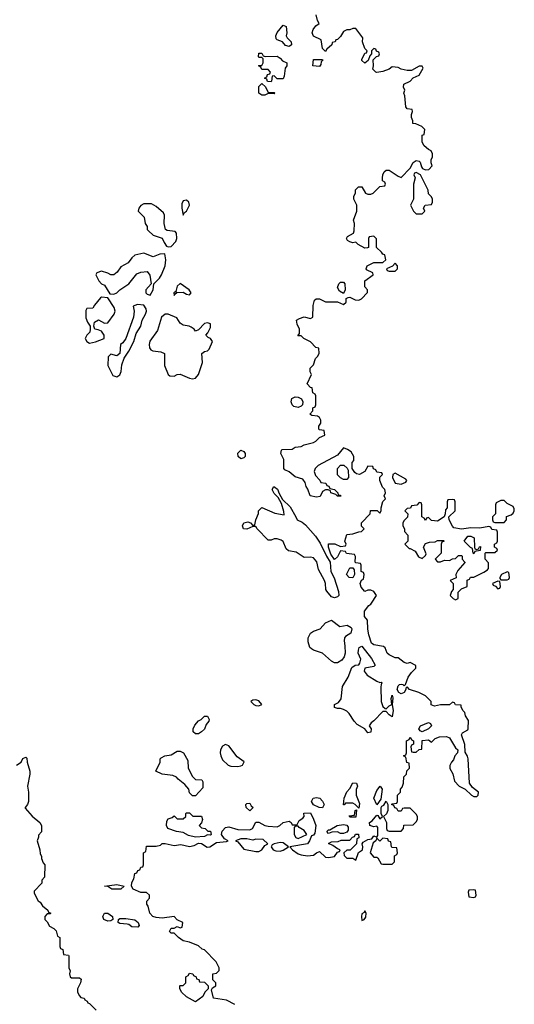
# Model space of a CAD drawing. Header units: inches. Extents: x 2380053 to 2584298, y 380219 to 546618.
# Tile 452 of 656: x 2516048 to 2519318, y 437349 to 443856. Entities that reach past the tile are written whole.
import ezdxf

# ---------------------------------------------------------------- set-up
doc = ezdxf.new("R2010")
doc.units = ezdxf.units.IN
doc.header["$MEASUREMENT"] = 0
doc.layers.add('C5413', color=7, linetype='Continuous')
doc.layers.add('C5414', color=7, linetype='Continuous')

msp = doc.modelspace()

# ---------------------------------------------------------------- linework, layer by layer
at = {"layer": 'C5413', "color": 2, "elevation": 42}
for points in [[(2517470, 437348), (2517415.5, 437375.5), (2517328.7, 437388.7), (2517316.4, 437443.6), (2517322, 437458), (2517346, 437470), (2517346, 437490), (2517326, 437510), (2517326, 437550), (2517350, 437554), (2517367.3, 437572.7), (2517368, 437590), (2517348, 437630), (2517270, 437708), (2517254, 437714), (2517230, 437735.3), (2517170, 437759), (2517129.2, 437769.2), (2517098, 437790), (2517070, 437818), (2517050, 437818), (2517038, 437830), (2517050, 437852), (2517070, 437852), (2517090, 437862), (2517110, 437854), (2517122, 437858), (2517126, 437890), (2517090, 437906), (2517070, 437928), (2516990, 437919), (2516950, 437922), (2516928, 437930), (2516908.7, 437950), (2516898, 437998), (2516888, 438010), (2516888, 438030), (2516906, 438050), (2516906, 438070), (2516887.3, 438087.3), (2516850, 438088.7), (2516798, 438110), (2516788, 438130), (2516790, 438154), (2516802, 438178), (2516810, 438214), (2516822, 438218), (2516830, 438234), (2516842, 438238), (2516850, 438254), (2516862, 438258), (2516866, 438270), (2516866, 438350), (2516882, 438358), (2516886, 438394), (2516950, 438394), (2516978.6, 438401.4), (2516990, 438411), (2517010, 438411), (2517070, 438399.1), (2517114.6, 438405.4), (2517170, 438390.8), (2517202.7, 438397.3), (2517230, 438414), (2517250, 438412), (2517287.7, 438387.7), (2517306, 438390), (2517350, 438418), (2517415.3, 438424.7), (2517426, 438430), (2517403.1, 438443.1), (2517382, 438470), (2517386, 438494), (2517410, 438518), (2517430, 438522), (2517490, 438504.7), (2517570, 438502), (2517588.4, 438511.6), (2517610, 438552), (2517630, 438552), (2517670, 438531.3), (2517690, 438526), (2517750, 438522), (2517768.9, 438531.1), (2517790, 438551), (2517830, 438558), (2517842, 438550), (2517850, 438534), (2517870, 438534), (2517882, 438538), (2517896.4, 438563.6), (2517920.4, 438579.6), (2517928, 438590), (2517927.3, 438612.7), (2517970, 438614), (2517991.6, 438571.6), (2518006, 438530), (2517999.6, 438480.4), (2517990, 438466), (2517978, 438462), (2517964.7, 438430), (2517950, 438409.2), (2517834, 438390), (2517852, 438370), (2517890, 438342.8), (2517910, 438336.3), (2517950.7, 438330.7), (2517990, 438334), (2518010, 438350.7), (2518030, 438358.8), (2518070, 438322), (2518090, 438319.1), (2518130, 438326), (2518150, 438354), (2518162, 438358), (2518166, 438370), (2518150, 438375.3), (2518119, 438399), (2518088.9, 438411.1), (2518110, 438422), (2518154.6, 438425.4), (2518172.7, 438432.7), (2518230, 438434), (2518247.3, 438452.7), (2518262, 438458), (2518267.3, 438472.7), (2518287.3, 438472.7), (2518291.1, 438448.9), (2518278, 438442), (2518274, 438410), (2518232, 438368), (2518210, 438368), (2518192, 438350), (2518192.7, 438332.7), (2518210, 438314), (2518250, 438314), (2518270, 438302), (2518288.7, 438351.3), (2518314, 438370), (2518317.2, 438390), (2518313.2, 438410), (2518319, 438421), (2518350, 438437.3), (2518377.2, 438442.8), (2518390, 438462), (2518410, 438454), (2518416.4, 438463.6), (2518416.4, 438516.4), (2518410, 438526), (2518390, 438522), (2518362, 438530), (2518361.2, 438550), (2518378, 438562), (2518410, 438598), (2518416.9, 438596.9), (2518430, 438574), (2518446, 438590), (2518438, 438610), (2518438, 438650), (2518442, 438658), (2518455.3, 438664.7), (2518470, 438692), (2518482, 438670), (2518482, 438630), (2518472.7, 438607.3), (2518454, 438590), (2518474, 438550), (2518474, 438510), (2518478, 438498), (2518490, 438494), (2518570, 438494), (2518586, 438510), (2518587.3, 438532.7), (2518650, 438534), (2518670, 438554), (2518678, 438570), (2518678, 438590), (2518670, 438606), (2518630, 438646), (2518590, 438646), (2518578, 438642), (2518570, 438626), (2518550, 438626), (2518542, 438642), (2518527.3, 438647.3), (2518522, 438662), (2518506, 438670), (2518510, 438674), (2518542, 438678), (2518546, 438690), (2518546, 438730), (2518566, 438750), (2518566, 438770), (2518576.4, 438783.6), (2518586, 438810), (2518588.4, 438851.6), (2518606, 438870), (2518607.3, 438892.7), (2518626, 438910), (2518622, 438942), (2518607.3, 438947.3), (2518602, 438982), (2518586, 438990), (2518602, 438998), (2518606, 439010), (2518606, 439090), (2518622, 439098), (2518630, 439114), (2518638, 439098), (2518652, 439090), (2518652, 439068), (2518638, 439062), (2518634, 439050), (2518638, 439018), (2518650, 439014), (2518670, 439014), (2518688, 439032), (2518706, 439034), (2518710, 439091.3), (2518750, 439096), (2518770, 439082), (2518794, 439106), (2518823.2, 439116.8), (2518870, 439119.1), (2518890.6, 439110.6), (2518930, 439044.7), (2518944.7, 439030), (2518942, 439010), (2518924.7, 438990), (2518916, 438964), (2518902, 438950), (2518892.7, 438927.3), (2518892.7, 438907.3), (2518910.8, 438870.8), (2518922.8, 438822.8), (2518954, 438790), (2518994, 438770), (2519034, 438730), (2519050, 438722), (2519070, 438722), (2519078, 438730), (2519082, 438750), (2519041.2, 438781.2), (2519022, 438810), (2519013.2, 438970), (2519008.9, 438988.9), (2518994, 439014), (2518990, 439066), (2518968, 439130), (2518976.4, 439143.6), (2519010, 439162), (2519014, 439170), (2519014.6, 439225.4), (2518995.3, 439255.3), (2518990, 439278), (2518978, 439290), (2518966, 439314), (2518966, 439326), (2518928.4, 439328.4), (2518922, 439342), (2518910, 439346), (2518890, 439328), (2518830, 439328), (2518790, 439318), (2518768.9, 439328.9), (2518768, 439350), (2518730, 439388), (2518686, 439410), (2518626, 439430), (2518610, 439446), (2518602, 439438), (2518602, 439430), (2518590, 439409), (2518570, 439400.9), (2518554, 439410), (2518544, 439430), (2518550, 439454), (2518558, 439462), (2518570, 439464.7), (2518582, 439462), (2518590, 439454), (2518598, 439462), (2518615.3, 439510), (2518638, 439542), (2518668, 439570), (2518667.3, 439587.3), (2518630, 439608), (2518610, 439602), (2518590, 439608.7), (2518550, 439638), (2518530, 439638), (2518490, 439658), (2518478, 439670), (2518464, 439704), (2518454, 439714), (2518390, 439725.2), (2518374.6, 439734.6), (2518355.3, 439790), (2518349, 439829), (2518348, 439888), (2518327.3, 439912.7), (2518327.3, 439947.3), (2518356.4, 439983.6), (2518370, 439994), (2518374.1, 440000)], [(2516028, 438930), (2516058, 438950), (2516070, 438974), (2516090, 438982), (2516096, 438976), (2516098, 438950), (2516116, 438890), (2516116, 438870), (2516100.7, 438790), (2516106.8, 438750), (2516106, 438690), (2516101, 438670), (2516084.7, 438650), (2516085.4, 438645.4), (2516130, 438591.3), (2516182, 438550), (2516192, 438530), (2516191.6, 438488.4), (2516172.7, 438467.3), (2516172.7, 438452.7), (2516164.7, 438430), (2516182, 438370), (2516183.6, 438343.6), (2516192.7, 438327.3), (2516192.7, 438312.7), (2516203.6, 438283.6), (2516214, 438270), (2516211.6, 438188.4), (2516194, 438170), (2516194, 438150), (2516143.6, 438096.4), (2516143.6, 438083.6), (2516171.6, 438031.6), (2516183.6, 438023.6), (2516199.6, 437999.6), (2516234, 437970), (2516238, 437958), (2516254, 437950), (2516250, 437946), (2516230, 437946), (2516214, 437930), (2516214, 437910), (2516230, 437894), (2516245.4, 437865.4), (2516274, 437850), (2516290, 437834), (2516298, 437798), (2516314, 437790), (2516314, 437730), (2516318, 437718), (2516334, 437710), (2516338, 437678), (2516370, 437674), (2516374, 437670), (2516374, 437590), (2516382, 437570), (2516378, 437550), (2516382, 437530), (2516390, 437524.7), (2516444.7, 437524.7), (2516454.8, 437514.8), (2516451, 437490), (2516431.3, 437450), (2516431.3, 437430), (2516443.6, 437403.6), (2516452.7, 437392.7), (2516474, 437390), (2516478, 437378), (2516494, 437370), (2516498, 437358), (2516510, 437354), (2516554, 437310)]]:
    msp.add_lwpolyline(points, dxfattribs=at)
at = {"layer": 'C5413', "color": 2}
for points, elevation in [([(2518165.7, 439845.7), (2518213.8, 439853.8), (2518239, 439839), (2518244.4, 439830), (2518238.2, 439801.8), (2518201.4, 439778.6), (2518195.5, 439770), (2518193, 439750), (2518198.5, 439718.5), (2518199.1, 439670), (2518194, 439646), (2518178, 439622), (2518150, 439606), (2518130, 439606), (2518110, 439616), (2518050, 439669.2), (2517990, 439689.2), (2517977.5, 439697.5), (2517967.2, 439707.2), (2517956, 439744), (2517956, 439770), (2517970, 439801), (2517990, 439814.8), (2518035.3, 439830), (2518069.5, 439870.5), (2518110, 439887.3)], 42), ([(2518430, 439476), (2518438, 439478), (2518442, 439470), (2518436.9, 439463.1), (2518435.2, 439444.8), (2518438.9, 439350), (2518450, 439316), (2518463.5, 439303.5), (2518470, 439301), (2518490, 439321), (2518508.9, 439331.1), (2518504, 439370), (2518510, 439392), (2518514.4, 439374.4), (2518511.1, 439328.9), (2518518, 439290), (2518510.8, 439249.2), (2518490, 439262), (2518470, 439283.7), (2518450, 439284.5), (2518390, 439222.7), (2518371, 439210), (2518358, 439190), (2518371, 439170), (2518370, 439148), (2518350, 439142), (2518329.1, 439169.1), (2518279, 439199), (2518259, 439219), (2518226, 439270), (2518210, 439286), (2518190, 439298), (2518170, 439303.7), (2518150, 439302.7), (2518129.3, 439310), (2518129.2, 439330), (2518156.6, 439343.4), (2518172.8, 439367.2), (2518182.7, 439450), (2518219.3, 439510), (2518244.7, 439575.3), (2518266, 439590), (2518290, 439592), (2518297.2, 439602.8), (2518302.7, 439630), (2518286.6, 439670), (2518287.3, 439690), (2518292.9, 439707.1), (2518310, 439714.8), (2518374.7, 439634.7), (2518397.3, 439590), (2518390, 439581.2), (2518330.7, 439569.3), (2518324.9, 439550), (2518344.9, 439524.9), (2518410, 439484.4)], 42), ([(2517610, 439361.6), (2517590, 439359.5), (2517577.3, 439350), (2517596, 439330), (2517610, 439323), (2517630, 439321), (2517648, 439330), (2517630, 439354)], 46), ([(2517210, 439135.3), (2517195.3, 439150), (2517195.3, 439170), (2517206.3, 439193.7), (2517230, 439222), (2517248.4, 439231.6), (2517270, 439254), (2517290, 439254), (2517302, 439230), (2517299.6, 439220.4), (2517281, 439199), (2517270, 439168), (2517250, 439148.7), (2517230, 439135.3)], 42), ([(2518710, 439148.7), (2518696.4, 439156.4), (2518686, 439170), (2518698, 439190), (2518750, 439211.3), (2518763.6, 439203.6), (2518770, 439188.7), (2518750, 439169)], 42), ([(2517410, 439065.1), (2517390, 439054), (2517375.8, 439030), (2517374, 439010), (2517377.6, 438990), (2517390, 438964), (2517426.8, 438930), (2517443.6, 438923.6), (2517490, 438920.3), (2517510, 438924.4), (2517521.2, 438930), (2517532.1, 438952.1), (2517485.1, 438985.1), (2517430, 439058)], 46), ([(2517190, 438726), (2517170, 438746), (2517166, 438770), (2517140.4, 438800.4), (2517096.4, 438836.4), (2517086, 438850), (2517060.4, 438860.4), (2516990, 438868.7), (2516948, 438890), (2516978, 438950), (2516978, 438970), (2516983.1, 438976.9), (2517008.9, 438991.1), (2517050, 438998), (2517090, 439021), (2517110, 439021), (2517131.1, 439011.1), (2517159.6, 438959.6), (2517162, 438910), (2517190, 438854), (2517210, 438834), (2517251.6, 438831.6), (2517259.6, 438819.6), (2517259.6, 438780.4), (2517210, 438726)], 42), ([(2518290, 438646), (2518266, 438670), (2518250, 438678), (2518202, 438678), (2518192.7, 438667.3), (2518188, 438668), (2518194, 438710), (2518210, 438754), (2518230, 438774), (2518250, 438811.3), (2518274, 438810), (2518282, 438790), (2518272.7, 438767.3), (2518272, 438730), (2518295.3, 438675.3)], 42), ([(2518410, 438668), (2518389.6, 438710), (2518410, 438762), (2518430.6, 438790.6), (2518444.7, 438770), (2518434.8, 438705.2)], 42), ([(2517570, 438628), (2517546, 438650), (2517544, 438670), (2517550, 438676), (2517570, 438678), (2517579.6, 438659.6), (2517591.3, 438650)], 42), ([(2518050, 438648), (2518028.4, 438648.4), (2517990, 438666), (2517978, 438690), (2517988, 438710), (2518010, 438714.8), (2518032, 438710), (2518050, 438692), (2518062, 438670)], 42), ([(2517310, 438466), (2517290, 438468), (2517270, 438458), (2517210, 438453.2), (2517165.1, 438465.1), (2517130, 438484), (2517086, 438490), (2517028, 438510), (2517018, 438530), (2517020.4, 438559.6), (2517030, 438574), (2517056.4, 438583.6), (2517070, 438594), (2517090, 438574), (2517130, 438574), (2517146, 438590), (2517146, 438610), (2517150, 438614), (2517170, 438614), (2517192, 438592), (2517250, 438591.3), (2517256, 438570), (2517251.3, 438548.7), (2517234, 438530), (2517250, 438514), (2517274, 438510), (2517292.7, 438492.7), (2517310, 438492), (2517314, 438470)], 42), ([(2518230, 438586), (2518226, 438594), (2518262, 438598), (2518266, 438630), (2518274, 438634), (2518270, 438586)], 42), ([(2518170, 438478), (2518150, 438488), (2518112.7, 438487.3), (2518090, 438478), (2518078, 438490), (2518090, 438502), (2518098, 438502), (2518146, 438530), (2518190, 438538), (2518211.6, 438531.6), (2518219.6, 438519.6), (2518219.6, 438500.4), (2518210, 438486), (2518190, 438478)], 42), ([(2517890, 438526), (2517870, 438526), (2517862, 438518), (2517862, 438470), (2517874, 438450), (2517890, 438444.7), (2517946, 438470), (2517930, 438498), (2517896.4, 438516.4)], 42), ([(2517510, 438442), (2517474, 438430), (2517490, 438422), (2517530, 438374), (2517610, 438358), (2517630, 438359.5), (2517649.3, 438370), (2517670, 438398), (2517688, 438410), (2517657.2, 438437.2), (2517610, 438439.3), (2517590, 438433.2), (2517550, 438441.2)], 42), ([(2517770, 438419), (2517730.9, 438409.1), (2517718, 438402), (2517711.3, 438390), (2517724.7, 438370), (2517742.5, 438362.5), (2517770, 438360.7), (2517790, 438367.3), (2517826, 438390), (2517790, 438415.3)], 42), ([(2518450, 438446), (2518430, 438426), (2518410, 438446), (2518402, 438430), (2518384.9, 438415.1), (2518364.7, 438350), (2518390, 438322), (2518410, 438322), (2518416.9, 438316.9), (2518438, 438278), (2518450, 438274), (2518510, 438274), (2518526, 438290), (2518526, 438330), (2518542, 438338), (2518546, 438350), (2518542, 438382), (2518510, 438386), (2518506, 438390), (2518502, 438422), (2518487.3, 438427.3), (2518482, 438442)], 42), ([(2516710, 438108.9), (2516658, 438110), (2516630, 438128), (2516608.7, 438130), (2516690, 438141.3), (2516738, 438130), (2516718, 438110)], 42), ([(2519050, 438106), (2519018, 438102), (2519014, 438090), (2519018, 438058), (2519050, 438054), (2519062, 438058), (2519066, 438070), (2519062, 438102)], 42), ([(2516630, 437897.2), (2516604, 437910), (2516599, 437930), (2516608, 437950), (2516630.6, 437950.6), (2516661, 437930), (2516664.7, 437910), (2516650, 437901.2)], 42), ([(2518330, 437966), (2518324.7, 437955.3), (2518310, 437946), (2518306.8, 437930), (2518310, 437902), (2518326, 437910), (2518336.4, 437923.6), (2518338, 437950)], 42), ([(2516830, 437858), (2516790, 437861.2), (2516770, 437875.3), (2516758, 437878), (2516710, 437882.7), (2516699, 437890), (2516702, 437910), (2516710, 437916), (2516750, 437916), (2516810, 437906), (2516831, 437890), (2516838, 437870)], 42), ([(2517210, 437366), (2517150, 437398), (2517118, 437430), (2517107.3, 437452.7), (2517106, 437470), (2517110, 437474), (2517130, 437474), (2517146, 437490), (2517146, 437530), (2517162, 437538), (2517170, 437554), (2517194, 437550), (2517198, 437538), (2517214, 437530), (2517218, 437518), (2517232.7, 437512.7), (2517238, 437498), (2517270, 437494), (2517294, 437470), (2517294, 437450), (2517272, 437430), (2517259.1, 437400.9)], 42)]:
    msp.add_lwpolyline(points, close=True, dxfattribs=dict(at, elevation=elevation))
at = {"layer": 'C5414', "color": 2, "elevation": 42}
msp.add_lwpolyline([(2518374.1, 440000), (2518408, 440050), (2518390, 440078), (2518370, 440086), (2518350, 440086), (2518330, 440078), (2518304.7, 440104.7), (2518298, 440130), (2518307.3, 440152.7), (2518322, 440158), (2518326, 440190), (2518322, 440202), (2518306, 440210), (2518306, 440250), (2518302, 440262), (2518270, 440266), (2518266, 440270), (2518267.3, 440307.3), (2518262, 440322), (2518208.4, 440328.4), (2518202, 440342), (2518170, 440346), (2518150, 440306), (2518130, 440288), (2518104.7, 440324.7), (2518088.9, 440368.9), (2518090, 440391.3), (2518131.1, 440391.1), (2518170, 440374), (2518202, 440378), (2518206, 440390), (2518198, 440410), (2518210, 440454), (2518250, 440458), (2518290, 440472), (2518307.3, 440472.7), (2518326, 440490), (2518308.4, 440508.4), (2518308.4, 440531.6), (2518366, 440590), (2518367.3, 440612.7), (2518412, 440612), (2518430, 440594), (2518438, 440610), (2518438, 440630), (2518448, 440672), (2518466, 440690), (2518458, 440710), (2518466, 440730), (2518462, 440750), (2518446.6, 440766.6), (2518428.4, 440811.6), (2518428, 440832), (2518446, 440850), (2518442, 440862), (2518410, 440866), (2518402, 440882), (2518387.3, 440887.3), (2518382, 440902), (2518350, 440906), (2518331, 440869), (2518294, 440850), (2518274.6, 440854.6), (2518263.1, 440863.1), (2518246, 440890), (2518246, 440930), (2518256.4, 440943.6), (2518258, 440970), (2518240.4, 441000.4), (2518216.4, 441016.4), (2518190, 441026), (2518150, 440978), (2518022, 440910), (2518002, 440890), (2517994, 440870), (2518003.6, 440843.6), (2518032.7, 440812.7), (2518038, 440798), (2518072.7, 440792.7), (2518078, 440778), (2518092.7, 440772.7), (2518098, 440758), (2518130, 440752), (2518152, 440730), (2518154, 440714), (2518166, 440714), (2518174, 440706), (2518150, 440706), (2518138, 440718), (2518106, 440730), (2518102, 440742), (2518088, 440748), (2518070, 440748.7), (2518050, 440738), (2518034.9, 440705.1), (2518010, 440699.3), (2517968.7, 440710), (2517954, 440754), (2517942, 440770), (2517936.4, 440796.4), (2517919, 440819), (2517870, 440834), (2517830, 440868.7), (2517800.2, 440880.2), (2517795.3, 440890), (2517794, 440950), (2517775.3, 440990), (2517778, 441010), (2517784, 441016), (2517850, 441018), (2517870, 441031), (2517910, 441036), (2517930, 441046), (2517990, 441062), (2518006, 441070), (2518030, 441094), (2518066, 441110), (2518062, 441142), (2518030, 441146), (2518026, 441150), (2518026, 441170), (2518038, 441190), (2518038, 441210), (2518030, 441226), (2518016.4, 441236.4), (2517980.4, 441240.4), (2517966, 441250), (2517986, 441270), (2517986, 441290), (2518002, 441298), (2518006, 441310), (2518006, 441370), (2518002, 441382), (2517986, 441390), (2517982, 441422), (2517970, 441426), (2517948, 441450), (2517978, 441510), (2517968.9, 441528.9), (2517968, 441552), (2517990, 441574), (2518004, 441616), (2518018, 441630), (2518028, 441650), (2518026, 441686), (2518006, 441690), (2517970, 441728), (2517926, 441750), (2517910, 441766), (2517887.3, 441767.3), (2517898, 441782), (2517898, 441810), (2517883.1, 441843.1), (2517878, 441870), (2517898, 441882), (2517928.9, 441891.1), (2517970, 441882), (2517986, 441890), (2517987.3, 441967.3), (2517998, 442002), (2518008, 442012), (2518030, 442011.3), (2518070, 441992), (2518150, 441992), (2518190, 441974), (2518206, 441990), (2518207.3, 442012.7), (2518220.4, 442019.6), (2518230, 442022), (2518265.4, 442005.4), (2518290, 442002), (2518308.4, 442011.6), (2518347.3, 442052.7), (2518348, 442070), (2518329, 442090), (2518329, 442131), (2518386, 442170), (2518382, 442182), (2518342, 442202), (2518338, 442210), (2518346, 442230), (2518388.9, 442251.1), (2518450, 442252), (2518468, 442270), (2518462, 442302), (2518450, 442306), (2518440.4, 442320.4), (2518408, 442350), (2518407.3, 442407.3), (2518390, 442426), (2518358, 442422), (2518354, 442410), (2518354, 442350), (2518347.3, 442347.3), (2518330, 442346), (2518286, 442370), (2518270, 442386), (2518250, 442382), (2518230, 442388), (2518216.4, 442396.4), (2518208, 442410), (2518216.4, 442423.6), (2518255.3, 442444.7), (2518260.4, 442459.6), (2518262, 442510), (2518255.3, 442530), (2518278, 442590), (2518278, 442630), (2518258, 442670), (2518258, 442690), (2518268, 442710), (2518268.4, 442731.6), (2518288.4, 442751.6), (2518310, 442752), (2518334, 442710), (2518350, 442702), (2518370, 442702), (2518386, 442710), (2518430, 442754), (2518462, 442758), (2518466, 442770), (2518462, 442782), (2518446, 442790), (2518446, 442810), (2518448, 442830), (2518458, 442850), (2518470, 442862), (2518490, 442862), (2518550, 442822), (2518570, 442814), (2518630, 442874), (2518650, 442912), (2518670, 442924.7), (2518690, 442922), (2518695.3, 442915.3), (2518703.6, 442883.6), (2518711.6, 442871.6), (2518730, 442864.7), (2518754, 442866), (2518775.3, 442890), (2518768.7, 442910), (2518768.7, 442930), (2518778, 442950), (2518778, 442970), (2518768.4, 442988.4), (2518750, 442998), (2518723.1, 443023.1), (2518710, 443046), (2518708, 443092), (2518722, 443098), (2518726, 443130), (2518706, 443150), (2518667.3, 443167.3), (2518648, 443170), (2518647.3, 443187.3), (2518638, 443210), (2518638, 443230), (2518646, 443250), (2518642, 443262), (2518610, 443266), (2518600.4, 443280.4), (2518593.6, 443353.6), (2518588, 443370), (2518595.3, 443390), (2518586, 443410), (2518588, 443430), (2518630, 443450.8), (2518650, 443470.8), (2518688.7, 443490), (2518716.4, 443536.4), (2518708.4, 443548.4), (2518690, 443549), (2518638.7, 443521.3), (2518610, 443519.7), (2518569.7, 443529.7), (2518550, 443539.3), (2518510, 443544), (2518491.3, 443530), (2518450, 443513.2), (2518410, 443506.6), (2518402, 443510), (2518382, 443530), (2518388, 443550), (2518386, 443590), (2518407.3, 443612.7), (2518422, 443618), (2518426, 443630), (2518422, 443642), (2518407.3, 443647.3), (2518402, 443662), (2518390, 443666), (2518374, 443650), (2518374, 443630), (2518362, 443618), (2518352.7, 443587.3), (2518330, 443568), (2518310, 443586), (2518310, 443594), (2518330, 443634), (2518342, 443638), (2518346, 443650), (2518330, 443666), (2518315.3, 443710), (2518316.4, 443736.4), (2518270, 443798), (2518250, 443798), (2518230, 443788), (2518210, 443788), (2518190, 443778), (2518170, 443746), (2518150, 443726), (2518138, 443722), (2518134, 443710), (2518114, 443706), (2518112, 443690), (2518079.6, 443660.4), (2518070, 443646), (2518050, 443666), (2518042, 443722), (2517990, 443748), (2517982, 443770), (2517989.1, 443790.9), (2518005.2, 443814.8), (2518028, 443830), (2518018, 443850), (2518009, 443889)], dxfattribs=at)
at = {"layer": 'C5414', "color": 2}
for points, elevation in [([(2517830, 443679), (2517804.7, 443684.7), (2517786, 443710), (2517750, 443722), (2517744, 443730), (2517741.2, 443750), (2517749.6, 443770.4), (2517790, 443820.7), (2517810.6, 443810), (2517814, 443770), (2517811, 443750), (2517816, 443736), (2517842.8, 443710), (2517844.7, 443690)], 42), ([(2517672, 443612), (2517750, 443614), (2517770, 443602), (2517784.7, 443584.7), (2517814, 443570), (2517814, 443550), (2517803.6, 443536.4), (2517796.9, 443483.1), (2517790, 443466), (2517750, 443466), (2517730, 443486), (2517718, 443482), (2517714, 443450), (2517710, 443446), (2517687.3, 443447.3), (2517682, 443462), (2517666, 443470), (2517682, 443478), (2517687.3, 443492.7), (2517702, 443498), (2517706, 443510), (2517690, 443526), (2517650, 443526), (2517642, 443542), (2517626, 443550), (2517630, 443554), (2517650, 443554), (2517658, 443570), (2517658, 443598), (2517650, 443606), (2517630, 443606), (2517626, 443610), (2517630, 443634), (2517650, 443634), (2517658, 443618)], 42), ([(2518030, 443546), (2517986, 443550), (2517990, 443592), (2518050, 443594), (2518051.6, 443588.4), (2518042, 443578), (2518039.6, 443560.4)], 42), ([(2517690, 443374), (2517730, 443374), (2517734, 443370), (2517730, 443366), (2517690, 443368), (2517670, 443358), (2517650, 443358), (2517628.7, 443370), (2517630, 443414), (2517650, 443434), (2517672.7, 443412.7)], 42), ([(2518670, 442846), (2518658, 442842), (2518654, 442830), (2518662, 442810), (2518651.6, 442768.4), (2518652, 442670), (2518632, 442630), (2518651.6, 442591.6), (2518670, 442574), (2518710, 442574), (2518726, 442590), (2518718, 442610), (2518728, 442630), (2518770, 442634), (2518778, 442650), (2518778, 442670), (2518770, 442686), (2518750, 442706), (2518748.7, 442730), (2518698, 442830)], 42), ([(2516919.3, 442639.3), (2516870, 442639), (2516850, 442628.7), (2516836, 442610), (2516832, 442590), (2516870.9, 442550.9), (2516878, 442510), (2516891.3, 442490), (2516892, 442470), (2516899.6, 442459.6), (2516931.1, 442431.1), (2516990, 442411.3), (2517002.4, 442382.4), (2517018.8, 442358.8), (2517030, 442354), (2517050, 442357.6), (2517080.3, 442390), (2517086.4, 442410), (2517085.4, 442445.4), (2517075.9, 442455.9), (2517022.4, 442462.4), (2517013.2, 442470), (2517002.7, 442510), (2517004.7, 442564.7), (2516998.6, 442578.6), (2516950, 442622)], 46), ([(2517150, 442662.9), (2517130, 442658), (2517120.3, 442639.7), (2517119.5, 442610), (2517130, 442564.7), (2517138, 442582), (2517150, 442590.6), (2517171, 442630), (2517166.6, 442650)], 46), ([(2516870, 442314), (2516810, 442299), (2516790, 442282), (2516766, 442250), (2516717.3, 442222.7), (2516692.8, 442187.2), (2516670, 442169), (2516650, 442168.7), (2516630, 442181.2), (2516590, 442193.2), (2516558, 442182), (2516551.3, 442170), (2516571.3, 442130), (2516590, 442111.3), (2516610, 442102), (2516644.7, 442044.7), (2516670, 442042), (2516690, 442051.3), (2516709.4, 442070.6), (2516769, 442110), (2516823.2, 442176.8), (2516850, 442186.8), (2516890, 442191), (2516908, 442168), (2516918, 442110), (2516882.8, 442070), (2516882.8, 442050), (2516890, 442041), (2516910, 442036.3), (2516930, 442071.3), (2516934.5, 442110), (2516972.5, 442147.5), (2516986, 442170), (2517009.7, 442230), (2517014.7, 442270), (2517008.7, 442308.7), (2516974.4, 442305.6), (2516930, 442288)], 46), ([(2518530, 442246), (2518512.7, 442227.3), (2518474, 442210), (2518478, 442198), (2518490, 442194), (2518530, 442194), (2518546, 442210), (2518546, 442230)], 42), ([(2517110, 442112), (2517090, 442094), (2517079.8, 442060.2), (2517066.8, 442050), (2517070, 442034), (2517075.3, 442044.7), (2517086, 442050), (2517082, 442058), (2517090, 442052), (2517130, 442056), (2517150, 442041), (2517170, 442038), (2517182, 442050), (2517168.7, 442070)], 46), ([(2518190, 442046), (2518162, 442062), (2518150, 442086), (2518159, 442110), (2518170, 442121), (2518190, 442121), (2518198.8, 442110), (2518201, 442070)], 42), ([(2516590, 442022), (2516582, 442018), (2516542, 441970), (2516531.3, 441948.7), (2516492.7, 441947.3), (2516486, 441934), (2516486.4, 441886.4), (2516496.9, 441856.9), (2516514, 441830), (2516514, 441810), (2516512, 441790), (2516492, 441770), (2516482, 441750), (2516492, 441730), (2516510, 441718), (2516550, 441726), (2516606, 441750), (2516606, 441770), (2516590, 441798), (2516567.3, 441807.3), (2516546, 441810), (2516538, 441830), (2516544, 441856), (2516570, 441871.3), (2516610, 441851.3), (2516630, 441852), (2516674, 441910), (2516679, 441930), (2516672.9, 441952.9), (2516630, 442018)], 46), ([(2516827.3, 441972.7), (2516798, 441962), (2516804.7, 441930), (2516801, 441890), (2516750.2, 441749.8), (2516730, 441720.9), (2516714.8, 441710), (2516710.6, 441649.4), (2516690, 441635.3), (2516650, 441646), (2516632.7, 441627.3), (2516631.3, 441570), (2516664.2, 441504.2), (2516690, 441495.3), (2516710, 441508.7), (2516718.2, 441530), (2516724.4, 441575.6), (2516740.1, 441619.9), (2516770, 441665.5), (2516803.9, 441730), (2516818.2, 441781.8), (2516849.7, 441830), (2516858, 441870), (2516879.2, 441910), (2516885.7, 441930), (2516884.4, 441944.4), (2516870, 441969.6)], 46), ([(2517010, 441909.2), (2516986.4, 441890), (2516958.6, 441801.4), (2516908.3, 441731.7), (2516903.6, 441710), (2516906.3, 441686.3), (2516914.4, 441674.4), (2516928.2, 441668.2), (2516980.5, 441660.5), (2517004.7, 441650), (2517004.9, 441570), (2517030, 441511.3), (2517041.4, 441501.4), (2517070, 441500.7), (2517090, 441510.7), (2517110, 441514), (2517170, 441486.4), (2517190, 441483.1), (2517210, 441486.4), (2517230, 441511), (2517256.9, 441590), (2517253.2, 441650), (2517270, 441664), (2517290, 441666.8), (2517302, 441678), (2517322, 441730), (2517309, 441749), (2517294.6, 441754.6), (2517278, 441770), (2517293.2, 441786.8), (2517310, 441822), (2517310, 441846), (2517290, 441853.2), (2517270, 441848.7), (2517230, 441806), (2517210, 441798), (2517202, 441810), (2517182.9, 441822.9), (2517169.6, 441829.6), (2517130, 441837), (2517110, 441849.3), (2517086.6, 441886.6), (2517030, 441909)], 46), ([(2517890, 441292.7), (2517860.1, 441300.1), (2517849.6, 441309.6), (2517842.7, 441330), (2517846.8, 441353.2), (2517870, 441364), (2517890, 441360.7), (2517910.7, 441350.7), (2517921, 441330), (2517918, 441310), (2517910, 441302)], 42), ([(2517510, 440952.7), (2517492.7, 440970), (2517489.6, 440990.4), (2517510, 441010.7), (2517530, 441002.8), (2517539.1, 440990), (2517539.1, 440970), (2517530, 440959.3)], 42), ([(2518190, 440818), (2518168.4, 440828.4), (2518148.4, 440848.4), (2518148.7, 440890), (2518170, 440912), (2518192, 440912), (2518212.7, 440892.7), (2518219.6, 440879.6), (2518222, 440830), (2518210, 440818)], 42), ([(2518530, 440858), (2518514, 440850), (2518512, 440830), (2518530, 440792), (2518570, 440786), (2518600.4, 440799.6), (2518608, 440810), (2518600.4, 440820.4)], 42), ([(2518130, 440034.5), (2518110, 440040.7), (2518078.3, 440078.3), (2518072, 440090), (2518069.2, 440130), (2518062.7, 440150), (2518022.9, 440222.9), (2518013.1, 440273.1), (2517990, 440299.3), (2517970, 440304), (2517930, 440302), (2517876.5, 440336.5), (2517824.7, 440344.7), (2517810, 440358), (2517790, 440408), (2517776.5, 440416.5), (2517750, 440424), (2517730, 440424), (2517710, 440415.3), (2517690, 440415.3), (2517618, 440490), (2517610, 440506), (2517590, 440506), (2517550.9, 440489.1), (2517528, 440490), (2517522, 440510), (2517530, 440531.3), (2517556.9, 440536.9), (2517574, 440530), (2517590, 440514), (2517602, 440518), (2517608.4, 440551.6), (2517627.3, 440592.7), (2517628, 440610), (2517650, 440632), (2517735.3, 440595.3), (2517796.4, 440583.6), (2517794.6, 440605.4), (2517778, 440658), (2517757.2, 440697.2), (2517730, 440724), (2517717.2, 440750), (2517729.1, 440770.9), (2517753, 440753), (2517763.5, 440723.5), (2517785.4, 440685.4), (2517836.2, 440636.2), (2517874.8, 440570), (2517882, 440550), (2517915.3, 440535.3), (2517937.4, 440517.4), (2518002.8, 440442.8), (2518035.5, 440395.5), (2518076, 440310), (2518101, 440270), (2518105.5, 440210), (2518128.1, 440168.1), (2518156.3, 440076.3), (2518158.8, 440050), (2518150, 440041.2)], 42), ([(2518910, 440686), (2518878, 440682), (2518874, 440670), (2518874, 440630), (2518863.6, 440616.4), (2518862, 440590), (2518854, 440570), (2518810, 440542), (2518770, 440546), (2518750, 440566), (2518738, 440562), (2518730, 440546), (2518722, 440562), (2518706, 440570), (2518706, 440650), (2518702, 440662), (2518690, 440666), (2518672.7, 440647.3), (2518638, 440642), (2518632.7, 440627.3), (2518610, 440626), (2518594, 440610), (2518614, 440590), (2518612.7, 440567.3), (2518590, 440546), (2518582, 440530), (2518582, 440510), (2518591.6, 440491.6), (2518592.7, 440472.7), (2518614, 440450), (2518614, 440410), (2518594, 440390), (2518622, 440362), (2518630, 440362), (2518663.6, 440343.6), (2518685.4, 440305.4), (2518710, 440294), (2518730, 440314), (2518734.6, 440325.4), (2518718, 440370), (2518730, 440394), (2518756.4, 440403.6), (2518795.3, 440404.7), (2518810, 440414), (2518850, 440414), (2518854, 440410), (2518838, 440402), (2518834, 440390), (2518834, 440330), (2518794, 440290), (2518810, 440274), (2518830, 440272), (2518856.4, 440283.6), (2518890, 440282), (2518910, 440292), (2518930, 440294), (2518950, 440314), (2518970, 440314), (2518974, 440310), (2518974, 440290), (2518991.6, 440271.6), (2518991.6, 440268.4), (2518943.6, 440216.4), (2518932, 440190), (2518932.7, 440167.3), (2518894, 440150), (2518914, 440130), (2518914, 440090), (2518903.6, 440076.4), (2518894, 440050), (2518914, 440030), (2518930, 440022), (2518946, 440030), (2518947.3, 440072.7), (2518970, 440094), (2519006, 440110), (2519007.3, 440152.7), (2519022, 440158), (2519028.4, 440171.6), (2519050, 440172), (2519116.4, 440203.6), (2519140.4, 440219.6), (2519148, 440230), (2519147.3, 440267.3), (2519126, 440290), (2519126, 440330), (2519130, 440334), (2519190, 440334), (2519206, 440350), (2519202, 440362), (2519186, 440370), (2519186, 440390), (2519202, 440398), (2519206, 440410), (2519206, 440470), (2519202, 440482), (2519170, 440486), (2519162, 440502), (2519150, 440506), (2519090, 440495.3), (2519030, 440498), (2518970, 440488.7), (2518918, 440498), (2518908.4, 440508.4), (2518888, 440550), (2518886, 440570), (2518926, 440610), (2518926, 440670), (2518922, 440682)], 42), ([(2519250, 440678), (2519230, 440678), (2519198, 440662), (2519194, 440650), (2519194, 440590), (2519174, 440570), (2519174, 440550), (2519178, 440538), (2519190, 440534), (2519250, 440534), (2519266, 440550), (2519267.3, 440572.7), (2519296.4, 440583.6), (2519310, 440594), (2519318, 440610), (2519316.4, 440623.6), (2519310, 440638), (2519270, 440658)], 42), ([(2519070, 440354), (2519082, 440358), (2519087.3, 440372.7), (2519094, 440374), (2519092.7, 440347.3), (2519058, 440342), (2519050, 440326), (2519046, 440330), (2519042, 440362), (2519027.3, 440367.3), (2518986, 440410), (2519010, 440442), (2519030, 440442), (2519052.7, 440432.7), (2519054, 440370), (2519058, 440358)], 42), ([(2518250, 440168), (2518226, 440170), (2518208, 440190), (2518230, 440234), (2518250, 440234), (2518259.6, 440219.6), (2518262, 440190)], 42), ([(2519270, 440206), (2519234, 440190), (2519222, 440170), (2519222, 440162), (2519230, 440154), (2519270, 440154), (2519282, 440158), (2519286, 440170), (2519282, 440202)], 42), ([(2519210, 440146), (2519174, 440130), (2519178, 440118), (2519192.7, 440112.7), (2519210, 440094), (2519222, 440098), (2519226, 440110), (2519222, 440142)], 42)]:
    msp.add_lwpolyline(points, close=True, dxfattribs=dict(at, elevation=elevation))

doc.saveas('drawing.dxf')
